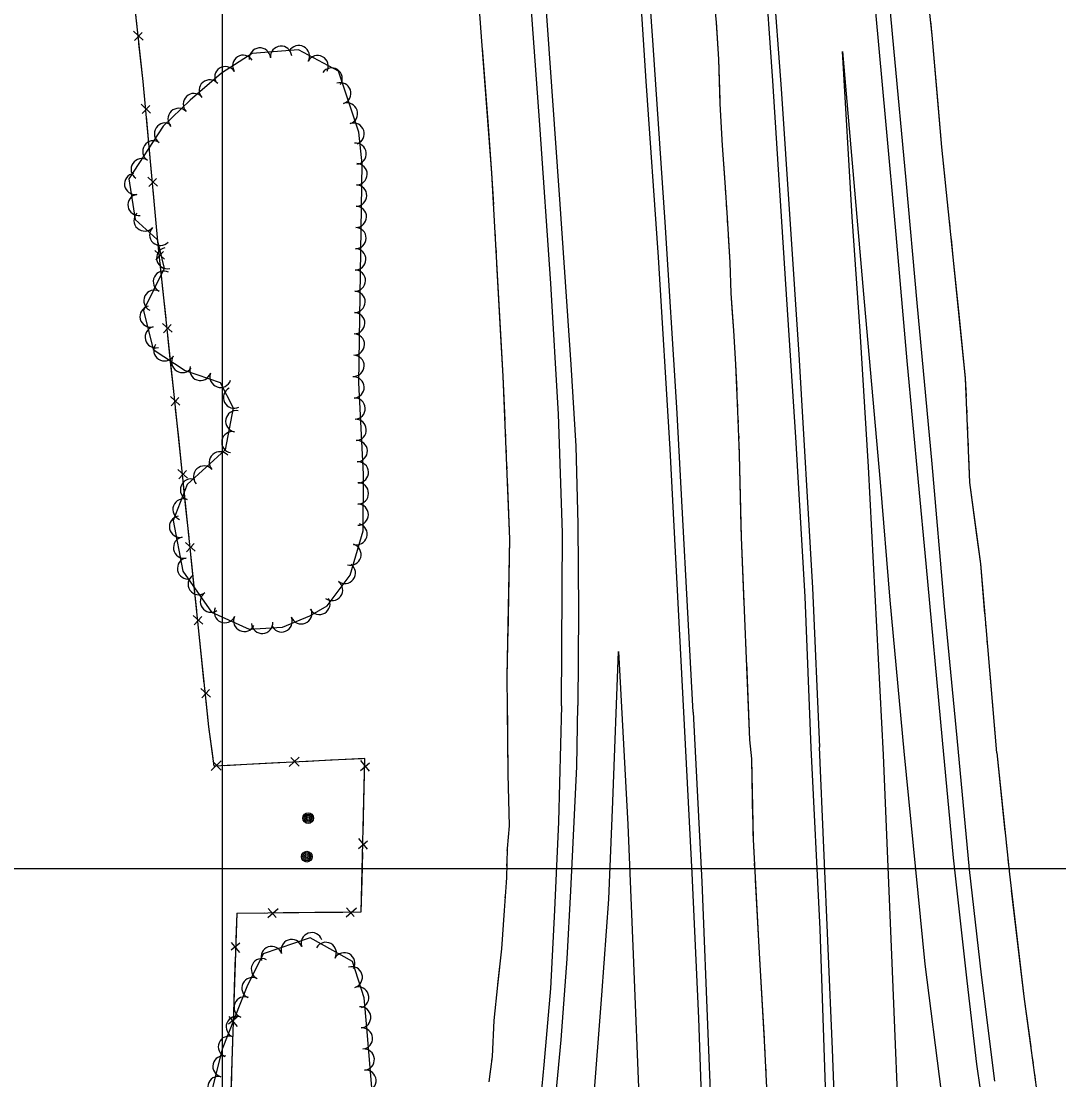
# Model space of a CAD drawing. Extents: x 353423 to 364002, y 127000 to 201942.
# Drawn here: x 359924 to 360315.5, y 159920.3 to 160319.8 of the extents above; entities that cross this region are included whole.
import ezdxf

# ---------------------------------------------------------------- set-up
doc = ezdxf.new("R2010")
doc.units = 0
for name, color, linetype in [('E_DTM_SlopeBottom', 7, 'Continuous'), ('E_DTM_SlopeTop', 7, 'Continuous'), ('E_FEN_Generic', 7, 'Continuous'), ('E_LAND_BrushLine', 7, 'Continuous'), ('E_LAND_TreeLine', 7, 'Continuous'), ('E_STRUCT_WingWall', 7, 'Continuous')]:
    doc.layers.add(name, color=color, linetype=linetype)

msp = doc.modelspace()

# ---------------------------------------------------------------- linework, layer by layer
at = {"layer": 'E_DTM_SlopeBottom'}
for p, q in [((359970.06, 160312.66), (359966.46, 160315.98)), ((359966.84, 160312.47), (359969.67, 160315.58)), ((359972.87, 160285.07), (359969.33, 160288.46)), ((359969.65, 160284.95), (359972.53, 160288)), ((359975.43, 160257.49), (359971.88, 160260.88)), ((359972.21, 160257.36), (359975.09, 160260.42)), ((359978.06, 160229.94), (359974.47, 160233.28)), ((359974.84, 160229.77), (359977.68, 160232.87)), ((359980.99, 160202.4), (359977.4, 160205.74)), ((359977.77, 160202.23), (359980.61, 160205.33)), ((359983.91, 160174.85), (359980.32, 160178.2)), ((359980.68, 160174.69), (359983.53, 160177.78)), ((359986.78, 160147.3), (359983.19, 160150.65)), ((359983.56, 160147.14), (359986.41, 160150.23)), ((359989.65, 160119.76), (359986.07, 160123.1)), ((359986.43, 160119.59), (359989.28, 160122.68)), ((359992.53, 160092.21), (359988.94, 160095.55)), ((359989.31, 160092.04), (359992.15, 160095.13)), ((359995.4, 160064.66), (359991.81, 160068)), ((359992.18, 160064.49), (359995.03, 160067.58)), ((359999.48, 160040.59), (359995.72, 160036.97)), ((359999.47, 160037.16), (359996.35, 160040.36)), ((360028.91, 160042.09), (360025.15, 160038.47)), ((360028.9, 160038.66), (360025.78, 160041.86)), ((360052.02, 160037.01), (360055.44, 160039.89)), ((360055.44, 160036.75), (360052.11, 160040.76)), ((360054.74, 160007.29), (360051.41, 160011.3)), ((360051.32, 160007.55), (360054.74, 160010.43)), ((360017.12, 159981.47), (360021.01, 159984.93)), ((360017.26, 159984.9), (360020.25, 159981.57)), ((360046.58, 159981.75), (360050.48, 159985.22)), ((360046.73, 159985.18), (360049.72, 159981.86)), ((360006.48, 159971.83), (360003.21, 159969.14)), ((360003.24, 159972.11), (360006.36, 159968.28)), ((360005.58, 159943.91), (360002.31, 159941.21)), ((360002.34, 159944.19), (360005.46, 159940.36))]:
    msp.add_line(p, q, dxfattribs=at)
for points in [[(359994.83, 160053.49), (359981.74, 160178.92), (359975.75, 160235.34), (359970.03, 160296.99), (359962.75, 160363.68), (359957.07, 160419.57), (359951.71, 160472.59), (359945.26, 160536.06), (359937.62, 160612.95)], [(359967.76, 160317.83), (359966.53, 160329.02)], [(359969.54, 160301.48), (359968.47, 160311.32)], [(359970.65, 160290.28), (359970.03, 160296.99), (359969.54, 160301.48)], [(359972.17, 160273.91), (359971.26, 160283.77)], [(359973.21, 160262.7), (359972.17, 160273.91)], [(359974.73, 160246.33), (359973.82, 160256.19)], [(359975.77, 160235.12), (359975.75, 160235.34), (359974.73, 160246.33)], [(359977.51, 160218.77), (359976.46, 160228.61)], [(359978.7, 160207.58), (359977.51, 160218.77)], [(359980.43, 160191.23), (359979.39, 160201.07)], [(359981.62, 160180.04), (359980.43, 160191.23)], [(359983.33, 160163.68), (359982.3, 160173.53)], [(359984.5, 160152.49), (359983.33, 160163.68)], [(359986.21, 160136.13), (359985.18, 160145.98)], [(359987.37, 160124.94), (359986.21, 160136.13)], [(359989.08, 160108.58), (359988.05, 160118.43)], [(359990.25, 160097.39), (359989.08, 160108.58)], [(359991.95, 160081.04), (359990.93, 160090.88)], [(359993.12, 160069.84), (359991.95, 160081.04)], [(359994.83, 160053.49), (359993.8, 160063.33)], [(360005.34, 159983.2), (360052.34, 159983.65), (360053.71, 160041.51), (359996.87, 160038.62), (359994.83, 160053.49)], [(359996.46, 160041.62), (359994.83, 160053.49)], [(360011.31, 160039.35), (360000.79, 160038.82)], [(360023.27, 160039.96), (360011.31, 160039.35)], [(360040.74, 160040.85), (360030.22, 160040.32)], [(360052.7, 160041.46), (360040.74, 160040.85)], [(360053.32, 160025.04), (360053.57, 160035.57)], [(360053.04, 160013.07), (360053.32, 160025.04)], [(360052.62, 159995.58), (360052.87, 160006.11)], [(360052.3, 159983.65), (360052.34, 159983.65), (360052.62, 159995.58)], [(360005.34, 159983.2), (360015.87, 159983.3)], [(360022.83, 159983.36), (360034.81, 159983.48)], [(360034.81, 159983.48), (360045.34, 159983.58)], [(360005.34, 159983.2), (360002.93, 159908.51)], [(360005.34, 159983.2), (360005.02, 159973.22)], [(360004.81, 159966.62), (360004.44, 159955.27)], [(360004.44, 159955.27), (360004.12, 159945.29)], [(360003.91, 159938.7), (360003.54, 159927.35)], [(360003.54, 159927.35), (360003.22, 159917.37)]]:
    msp.add_lwpolyline(points, dxfattribs=at)
at = {"layer": 'E_DTM_SlopeTop'}
for points in [[(360177.52, 160059.06), (360171.37, 160173.98), (360166.95, 160243.94), (360162.41, 160310.71), (360157.28, 160384.13), (360153.27, 160435.86), (360148.01, 160494.18), (360142.45, 160556.77), (360136.84, 160612.04), (360130.4, 160674.1), (360123.44, 160741.37), (360117.17, 160799.53), (360107.97, 160875.77), (360099.75, 160942.02), (360089.74, 161019.55), (360077.93, 161100.93), (360067.67, 161171.74), (360058.82, 161230.77), (360050.29, 161285.04), (360035.85, 161375.99), (360022.5, 161452.85), (360009.11, 161528.09), (359995.13, 161602.62), (359985.78, 161654.8)], [(360174.06, 160058.97), (360168.86, 160158.3), (360164.51, 160230.71), (360159.87, 160297.11), (360155.35, 160365.44), (360148.6, 160448.31), (360141.69, 160527.4), (360133.95, 160608.47), (360125.94, 160688.46), (360116.3, 160776.77), (360106.76, 160858.97), (360094.3, 160959.04), (360081.39, 161054.27), (360069.95, 161135.4), (360059.08, 161208.46), (360047.08, 161285.49), (360035.65, 161356.36), (360023.95, 161422.79), (360011.27, 161495.99), (359996.68, 161577.52), (359986.73, 161630.1)], [(360047.76, 161558.92), (360056.5, 161509.95), (360067.66, 161446.97), (360078.25, 161384.81), (360090.28, 161311.79), (360103.05, 161230.49), (360116.06, 161144.15), (360127.41, 161066.04), (360138.87, 160980.57), (360151.16, 160883.15), (360159.2, 160818.5), (360167.72, 160739.36), (360174.3, 160678.46), (360181.1, 160612.19), (360187.94, 160536.37), (360193.59, 160472.49), (360199.54, 160401.73), (360204.33, 160342.22), (360207.42, 160297.26), (360212.37, 160220.52), (360216.18, 160162.76), (360219.68, 160102.57), (360221.99, 160045.56)], [(360054.01, 161541.5), (360068.82, 161458.64), (360084.66, 161366.27), (360101.29, 161263.7), (360112.74, 161188.84), (360124.74, 161105.79), (360136.98, 161017.75), (360148.39, 160931.18), (360162.17, 160817.09), (360173.74, 160713.34), (360181.94, 160632.18), (360189.83, 160551.6), (360199.08, 160444.04), (360204.47, 160378.41), (360210.74, 160294.22), (360217.38, 160194.03), (360222.56, 160105.89), (360225.15, 160045.87)], [(360127.86, 160061.42), (360128.27, 160126.68), (360126.75, 160171.45), (360123.82, 160220.86), (360119.66, 160280.64), (360115.43, 160339.42), (360111.18, 160401.98), (360107.39, 160453.55), (360103.44, 160510.97), (360098.03, 160589.49), (360092.06, 160672.38), (360085.99, 160752.42), (360078.19, 160828.95), (360070.46, 160892.31), (360061.69, 160961.7), (360053.07, 161024.82), (360042.54, 161101.15), (360031.55, 161176.81), (360022.47, 161238.49), (360015.93, 161277.67)], [(360226.01, 160610.35), (360231.9, 160542.43), (360238.21, 160477.58), (360243.82, 160418.91), (360248.12, 160364.01), (360253.11, 160309.59), (360257.77, 160259.76), (360261.89, 160213.47), (360267.53, 160152.71), (360272.26, 160098.9), (360277.01, 160049.28)], [(360271.56, 160048.49), (360265.49, 160115.11), (360262.59, 160145.88), (360258.31, 160191.61), (360254.18, 160239.26), (360250.17, 160282.07), (360246.5, 160323.19), (360242.68, 160364.88), (360238.9, 160406.24), (360234.23, 160456.88), (360230.63, 160497.15), (360226.15, 160544.2), (360221.64, 160594.9)], [(360104.03, 160584.4), (360109.24, 160505.67), (360113.26, 160446.17), (360118.42, 160378.07), (360120.93, 160339.71), (360127.27, 160250.74), (360131.4, 160190.27), (360133.34, 160159.39), (360134.04, 160129.92), (360134.29, 160097.01), (360134, 160061.56)], [(360249.34, 160042.87), (360243.68, 160151.65), (360240.49, 160202.81), (360237.5, 160246), (360233.92, 160308.31), (360242.07, 160213.88), (360248.14, 160145.76), (360251.76, 160101.32), (360256.97, 160044.32)], [(360139.85, 159909.85), (360143.15, 159952.16), (360145.79, 159988.43), (360147.28, 160025.33), (360149.33, 160081.92), (360152.85, 160016.57), (360154.96, 159967.52), (360157.24, 159907.92)], [(360127.86, 160061.42), (360126.72, 160017.64), (360125.18, 159984.31), (360123.72, 159954.78), (360121.18, 159925.92), (360118.53, 159897.76)], [(360124, 159895.33), (360127.79, 159935.4), (360130.02, 159965.95), (360131.45, 159991.59), (360133.64, 160038.55), (360134, 160061.56)], [(360189.08, 158736.6), (360189.17, 158780.57), (360188.98, 158838.53), (360189.02, 158896.31), (360188.75, 158975.94), (360188.76, 159038.45), (360188.81, 159101.08), (360188.68, 159180.37), (360188.5, 159270.4), (360188.61, 159365.04), (360188.58, 159442.5), (360188.61, 159516.52), (360188.13, 159591.66), (360186.2, 159710.86), (360185.19, 159774.15), (360181.97, 159877.54), (360179.64, 159943.49), (360177.12, 159998.31), (360174.06, 160058.97)], [(360177.52, 160059.06), (360180.77, 159994.98), (360183.18, 159934.61), (360185.29, 159881.88)], [(360290.04, 159887.95), (360284.56, 159926.17), (360280.91, 159957.66), (360275.77, 160004.09), (360271.56, 160048.49)], [(360277.01, 160049.28), (360281.63, 159999.68), (360286.19, 159959.91), (360291.19, 159919.78)], [(360221.99, 160045.56), (360225.34, 159977.11), (360227.61, 159910.11)], [(360239.09, 158737.54), (360239, 158785.54), (360239.21, 158848.95), (360239.12, 158932.54), (360238.93, 159007.48), (360238.97, 159079.77), (360238.8, 159164.43), (360238.84, 159253.89), (360238.54, 159343.15), (360238.73, 159418.48), (360238.69, 159500.81), (360238.23, 159593.69), (360236.91, 159682.07), (360235.55, 159753.39), (360233.07, 159851.16), (360230.05, 159931.8), (360225.15, 160045.87)], [(360256.97, 160044.32), (360264.88, 159963.95), (360271.12, 159915.66)], [(360263.45, 158738), (360263.5, 158783.13), (360263.35, 158849.75), (360263.32, 158917.64), (360263.22, 159009.52), (360263.02, 159074.29), (360263.01, 159146.31), (360262.9, 159241.39), (360262.98, 159316.71), (360262.76, 159382.79), (360262.69, 159471.58), (360262.57, 159542.63), (360261.85, 159608.39), (360260.56, 159697.03), (360259.14, 159767.07), (360257.76, 159826.65), (360255.63, 159890.56), (360252.79, 159961.23), (360249.34, 160042.87)]]:
    msp.add_lwpolyline(points, dxfattribs=at)
at = {"layer": 'E_FEN_Generic'}
for points in [[(360052.71, 160266), (360051.46, 160277.96), (360043.81, 160301), (360028.71, 160309.04), (360011.15, 160307.55), (359999.58, 160300.21), (359987.76, 160290.05), (359977.65, 160280.22), (359964.6, 160260.27), (359967.09, 160244.97), (359975.28, 160237.44), (359977.97, 160226.41), (359970.13, 160210.58), (359973.82, 160195.84), (359985.94, 160187.95), (359999.09, 160183.43), (360003.99, 160173.9), (360001.03, 160157.99), (359986.61, 160144.94), (359981.4, 160131.34), (359985.05, 160112.28), (359995.79, 160096.77), (360010.08, 160090.29), (360022.56, 160091.14), (360032.92, 160095.39), (360039.48, 160099.19), (360048.14, 160110.76), (360053.11, 160127.44), (360053.19, 160148.85), (360052.03, 160171.11), (360051.42, 160183.36), (360052.71, 160266)], [(360054.38, 159940.04), (360053.43, 159951.16), (360049.08, 159964.91), (360033.1, 159973.84), (360015.37, 159967.78), (360009.16, 159955.3), (359999.8, 159931.89), (359994.63, 159910.76)], [(360058.15, 159894.55), (360054.38, 159940.04)]]:
    msp.add_lwpolyline(points, dxfattribs=at)
for centre, radius, start, end in [((360007.84, 160302.96), 4.02, 32.4314, 212.4161), ((360014.09, 160305.7), 4.02, 4.8512, 184.8359), ((360022.09, 160306.37), 4.02, 4.8512, 184.8359), ((360028.79, 160306.62), 4.02, 331.984, 151.9687), ((360035.88, 160302.84), 4.02, 331.984, 151.9687), ((360001.06, 160298.66), 4.02, 32.4314, 212.4161), ((360041.16, 160298.16), 4.02, 326.5774, 146.562), ((359995.18, 160293.65), 4.02, 40.6927, 220.6774), ((360044.4, 160292.57), 4.02, 288.3635, 108.3482), ((359989.19, 160288.5), 4.02, 44.2089, 224.1936), ((359983.43, 160282.9), 4.02, 44.2089, 224.1936), ((360046.93, 160284.94), 4.02, 288.3635, 108.3482), ((359978.31, 160277.38), 4.02, 56.8083, 236.7929), ((360049.46, 160277.32), 4.02, 288.3635, 108.3482), ((359973.91, 160270.66), 4.02, 56.8083, 236.7929), ((360050.2, 160269.78), 4.02, 275.9925, 95.9771), ((359969.51, 160263.94), 4.02, 56.8083, 236.7929), ((360050.55, 160262.02), 4.02, 269.1148, 89.0994), ((359967.04, 160258.37), 4.02, 99.2525, 279.2372), ((360050.42, 160253.99), 4.02, 269.1148, 89.0994), ((359968.33, 160250.44), 4.02, 99.2525, 279.2372), ((359970.6, 160244.6), 4.02, 137.4133, 317.398), ((360050.3, 160245.96), 4.02, 269.1148, 89.0994), ((359976.51, 160239.17), 4.02, 137.4133, 317.398), ((360050.17, 160237.93), 4.02, 269.1148, 89.0994), ((359979.16, 160230.39), 4.02, 103.7416, 283.7263), ((360050.05, 160229.9), 4.02, 269.1148, 89.0994), ((359977.88, 160221.49), 4.02, 63.6457, 243.6303), ((360049.92, 160221.87), 4.02, 269.1148, 89.0994), ((359974.32, 160214.3), 4.02, 63.6457, 243.6303), ((360049.8, 160213.85), 4.02, 269.1148, 89.0994), ((359972.86, 160208.34), 4.02, 104.0723, 284.0569), ((360049.67, 160205.82), 4.02, 269.1148, 89.0994), ((359974.81, 160200.55), 4.02, 104.0723, 284.0569), ((360049.55, 160197.79), 4.02, 269.1148, 89.0994), ((359978.07, 160195.58), 4.02, 146.9374, 326.9221), ((359984.8, 160191.2), 4.02, 146.9374, 326.9221), ((360049.42, 160189.76), 4.02, 269.1148, 89.0994), ((359991.64, 160188.21), 4.02, 161.0448, 341.0295), ((359999.24, 160185.6), 4.02, 161.0448, 341.0295), ((360049.41, 160181.59), 4.02, 272.8435, 92.8282), ((360004.37, 160177.76), 4.02, 117.2278, 297.2125), ((360049.81, 160173.57), 4.02, 272.8435, 92.8282), ((360005.18, 160168.82), 4.02, 79.4904, 259.4751), ((360050.22, 160165.55), 4.02, 272.9755, 92.9601), ((360003.72, 160160.92), 4.02, 79.4904, 259.4751), ((360050.63, 160157.53), 4.02, 272.9755, 92.9601), ((359998.99, 160153.31), 4.02, 42.1484, 222.1331), ((359993.04, 160147.92), 4.02, 42.1484, 222.1331), ((360051.05, 160149.51), 4.02, 272.9755, 92.9601), ((359988.12, 160143), 4.02, 69.0348, 249.0195), ((360051.06, 160141.59), 4.02, 269.8177, 89.8024), ((359985.25, 160135.51), 4.02, 69.0348, 249.0195), ((360051.03, 160133.56), 4.02, 269.8177, 89.8024), ((359983.98, 160129.02), 4.02, 100.8625, 280.8472), ((360050.56, 160126.21), 4.02, 253.4084, 73.3931), ((359985.5, 160121.13), 4.02, 100.8625, 280.8472), ((360048.26, 160118.51), 4.02, 253.4084, 73.3931), ((359987.01, 160113.25), 4.02, 100.8625, 280.8472), ((360046.12, 160111.56), 4.02, 233.1639, 53.1486), ((359991.02, 160107.35), 4.02, 124.703, 304.6877), ((360041.31, 160105.14), 4.02, 233.1639, 53.1486), ((359995.59, 160100.75), 4.02, 124.703, 304.6877), ((360036.54, 160099.92), 4.02, 210.1472, 30.1318), ((360000.89, 160096.77), 4.02, 155.6084, 335.5931), ((360008.2, 160093.45), 4.02, 155.6084, 335.5931), ((360029.69, 160096.34), 4.02, 202.2709, 22.2556), ((360014.94, 160092.73), 4.02, 183.9174, 3.9021), ((360022.26, 160093.29), 4.02, 202.2709, 22.2556), ((360033.66, 159971.82), 4, 18.8786, 198.8633), ((360026.08, 159969.23), 4, 18.8786, 198.8633), ((360038.95, 159968.17), 4, 330.7865, 150.7711), ((360018.51, 159966.64), 4, 18.8786, 198.8633), ((360045.93, 159964.26), 4, 330.7865, 150.7711), ((360014.84, 159962.02), 4, 63.5842, 243.5689), ((360048.76, 159958.96), 4, 287.5743, 107.559), ((360011.28, 159954.85), 4, 63.5842, 243.5689), ((360051.18, 159951.33), 4, 287.5743, 107.559), ((360008.34, 159947.6), 4, 68.2122, 248.1968), ((360051.95, 159943.85), 4, 274.8818, 94.8664), ((360005.37, 159940.17), 4, 68.2122, 248.1968), ((360052.62, 159935.88), 4, 274.7459, 94.7305), ((360002.4, 159932.74), 4, 68.2122, 248.1968), ((360053.28, 159927.91), 4, 274.7459, 94.7305), ((360000.35, 159925.32), 4, 76.2568, 256.2415), ((360053.94, 159919.93), 4, 274.7459, 94.7305), ((359998.45, 159917.54), 4, 76.2568, 256.2415)]:
    msp.add_arc(centre, radius, start, end, dxfattribs=at)
at = {"layer": 'E_LAND_BrushLine'}
for centre, radius in [((360032.32, 160019.04), 2.02), ((360032.31, 160019.04), 1.52), ((360032.35, 160019.03), 1.01), ((360032.34, 160019.04), 0.502), ((360031.81, 160004.48), 2.02), ((360031.8, 160004.48), 1.52), ((360031.84, 160004.48), 1.01), ((360031.83, 160004.48), 0.502)]:
    msp.add_circle(centre, radius, dxfattribs=at)
at = {"layer": 'E_LAND_TreeLine'}
for p, q in [((360000, 159500), (360000, 162000)), ((360000, 157500), (360000, 160500)), ((358500, 160000), (362500, 160000)), ((359500, 160000), (362500, 160000))]:
    msp.add_line(p, q, dxfattribs=at)
at = {"layer": 'E_STRUCT_WingWall'}
for points in [[(360292.1, 160043.73), (360286.01, 160114.95), (360281.94, 160145.72), (360280.32, 160185.05), (360275.66, 160230.75), (360271.39, 160272.21), (360267.73, 160314.56), (360262.89, 160359.1), (360259.6, 160400.5), (360256.55, 160446.97), (360252.94, 160488.41), (360250.17, 160520.52), (360247.17, 160560.49), (360241.7, 160607.12), (360236.4, 160658.31), (360231.56, 160700.45)], [(360077.45, 160593.86), (360078.82, 160577.28), (360079.73, 160563.5), (360080.57, 160550.46), (360081.33, 160537.09), (360082.01, 160527.58), (360085.36, 160488.22), (360089.04, 160436.84), (360092, 160389.29), (360097.75, 160312.2), (360101.52, 160262.4), (360105.74, 160185.86), (360108.31, 160124.34), (360107.26, 160072.58), (360107.67, 160035.65)], [(360198.98, 160048.62), (360195.79, 160125.12), (360195.08, 160156.29), (360194.45, 160172.62), (360193.64, 160190.21), (360192.88, 160203.07), (360191.92, 160217.17), (360191.47, 160228.75), (360190.49, 160245.64), (360189.67, 160258.95), (360188.67, 160272.87), (360187.71, 160288.58), (360187.19, 160305.47), (360186.33, 160319.41), (360184.93, 160332.97)], [(360187.67, 160289.98), (360187.19, 160305.47), (360186.34, 160319.14)], [(360269.85, 160290), (360267.73, 160314.56), (360267.16, 160319.77)], [(360097.48, 160315.77), (360097.63, 160313.74)], [(360097.94, 160309.67), (360100.17, 160280.18)], [(360189.54, 160260.84), (360188.67, 160272.87), (360187.71, 160288.58), (360187.67, 160289.98)], [(360272.62, 160260.24), (360271.39, 160272.21), (360269.85, 160290)], [(360100.17, 160280.18), (360101.52, 160262.4), (360102.17, 160250.67)], [(360189.92, 160254.81), (360189.8, 160256.82)], [(360273.26, 160254.09), (360273.04, 160256.14)], [(360190.29, 160248.78), (360190.17, 160250.79)], [(360273.89, 160247.94), (360273.68, 160249.99)], [(360102.39, 160246.6), (360102.51, 160244.56)], [(360190.66, 160242.75), (360190.54, 160244.76)], [(360274.52, 160241.79), (360274.31, 160243.84)], [(360102.73, 160240.49), (360102.84, 160238.45)], [(360192.44, 160209.58), (360191.92, 160217.17), (360191.47, 160228.75), (360190.89, 160238.73)], [(360277.98, 160207.95), (360275.66, 160230.75), (360274.94, 160237.69)], [(360103.07, 160234.38), (360103.18, 160232.34)], [(360103.41, 160228.27), (360105.03, 160198.74)], [(360194.09, 160180.42), (360193.64, 160190.21), (360192.88, 160203.07), (360192.44, 160209.58)], [(360280.6, 160178.19), (360280.32, 160185.05), (360277.98, 160207.95)], [(360105.03, 160198.74), (360105.74, 160185.86), (360106.44, 160169.2)], [(360194.37, 160174.39), (360194.28, 160176.4)], [(360280.86, 160172.01), (360280.77, 160174.07)], [(360194.61, 160168.35), (360194.54, 160170.36)], [(360281.11, 160165.83), (360281.03, 160167.89)], [(360106.61, 160165.12), (360106.69, 160163.08)], [(360194.85, 160162.32), (360194.77, 160164.33)], [(360281.36, 160159.65), (360281.28, 160161.71)], [(360106.86, 160159.01), (360106.95, 160156.97)], [(360195.7, 160129.1), (360195.08, 160156.29), (360195, 160158.29)], [(360284.57, 160125.83), (360281.94, 160145.72), (360281.53, 160155.53)], [(360107.12, 160152.9), (360107.2, 160150.86)], [(360107.37, 160146.78), (360108.31, 160124.34), (360108.17, 160117.23)], [(360196.84, 160099.93), (360195.79, 160125.12), (360195.7, 160129.1)], [(360287.62, 160096.1), (360286.01, 160114.95), (360284.57, 160125.83)], [(360108.17, 160117.23), (360107.57, 160087.66)], [(360197.09, 160093.89), (360197.01, 160095.9)], [(360288.15, 160089.94), (360287.97, 160091.99)], [(360197.34, 160087.86), (360197.26, 160089.87)], [(360107.49, 160083.58), (360107.44, 160081.54)], [(360197.6, 160081.82), (360197.51, 160083.83)], [(360288.68, 160083.78), (360288.5, 160085.83)], [(360289.2, 160077.62), (360289.03, 160079.67)], [(360107.36, 160077.46), (360107.32, 160075.42)], [(360198.98, 160048.62), (360197.76, 160077.8)], [(360107.28, 160071.34), (360107.3, 160069.3)], [(360292.1, 160043.73), (360289.55, 160073.51)], [(360107.34, 160065.23), (360107.67, 160035.65)], [(360213.1, 159634.22), (360212.61, 159655.46), (360211.81, 159685.24), (360210.32, 159719.04), (360210.07, 159745.29), (360210.11, 159780.92), (360208.4, 159819.3), (360207.98, 159855.21), (360206.4, 159897.03), (360204.48, 159935.04), (360202.48, 159970.27), (360200.25, 160010.97), (360199.67, 160041.36), (360198.98, 160048.62)], [(360200.11, 160018.59), (360199.67, 160041.36), (360198.98, 160048.62)], [(360292.1, 160043.73), (360296.84, 159997.85), (360302.46, 159950.66), (360308.51, 159906.38)], [(360292.1, 160043.73), (360295.15, 160014.14)], [(360107.67, 160035.65), (360108.12, 160016.06), (360107.32, 160007.61), (360107.08, 159996.47), (360106.21, 159984.12), (360105.18, 159969.75), (360103.67, 159955.96), (360102.33, 159942.63), (360101.66, 159929.02), (360100.43, 159919.48)], [(360107.67, 160035.65), (360108.12, 160016.06), (360107.32, 160007.61), (360107.31, 160006.83)], [(360200.23, 160012.37), (360200.18, 160014.44)], [(360200.52, 160006.16), (360200.4, 160008.23)], [(360295.58, 160010.06), (360295.79, 160008.02)], [(360296.21, 160003.94), (360296.42, 160001.89)], [(360107.22, 160002.85), (360107.18, 160000.86)], [(360200.86, 159999.94), (360200.74, 160002.02)], [(360107.09, 159996.88), (360107.08, 159996.47), (360106.97, 159994.9)], [(360202.74, 159965.78), (360202.48, 159970.27), (360201.08, 159995.8)], [(360296.84, 159997.81), (360297.08, 159995.78)], [(360297.57, 159991.7), (360301.09, 159962.16)], [(360106.69, 159990.93), (360106.55, 159988.94)], [(360106.27, 159984.97), (360106.21, 159984.12), (360105.18, 159969.75), (360103.7, 159956.23)], [(360204.44, 159935.76), (360202.74, 159965.78)], [(360301.09, 159962.16), (360302.46, 159950.66), (360304.92, 159932.66)], [(360103.7, 159956.23), (360103.67, 159955.96), (360102.33, 159942.63), (360101.66, 159929.02), (360101.46, 159927.47)], [(360204.76, 159929.55), (360204.65, 159931.62)], [(360305.48, 159928.59), (360305.75, 159926.56)], [(360100.96, 159923.52), (360100.7, 159921.55)], [(360205.07, 159923.33), (360204.96, 159925.4)], [(360306.31, 159922.49), (360306.59, 159920.46)]]:
    msp.add_lwpolyline(points, dxfattribs=at)

doc.saveas('drawing.dxf')
